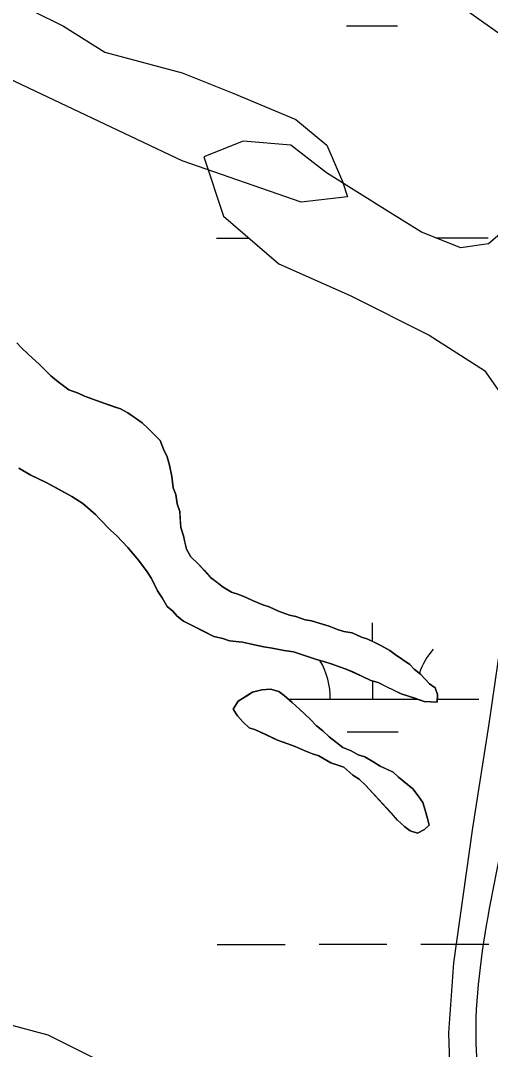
# Model space of a CAD drawing. Extents: x 3297753 to 3335611, y 652252 to 677623.
# Drawn here: x 3314084.8 to 3314306.2, y 670664.4 to 671149.1 of the extents above; entities that cross this region are included whole.
import ezdxf

# ---------------------------------------------------------------- set-up
doc = ezdxf.new("R2010")
doc.units = 0
for name, color, linetype in [('V-RIVR-EDGE', 7, 'Continuous'), ('V-ROAD-CNTR', 7, 'Continuous'), ('V-SITE-VEGE', 7, 'Continuous'), ('V-TOPO-SHOR', 7, 'Continuous'), ('V-WETL-SWMP', 7, 'Continuous')]:
    doc.layers.add(name, color=color, linetype=linetype)

msp = doc.modelspace()

# ---------------------------------------------------------------- linework, layer by layer
at = {"layer": 'V-RIVR-EDGE'}
msp.add_spline([(3319128.45, 669896.06), (3319102.43, 669879.07), (3319066.7, 669858.6), (3318998.74, 669821.54), (3318951.36, 669795.67), (3318909.43, 669773.67), (3318888.84, 669759.37), (3318855.44, 669738.9), (3318784.76, 669700.69), (3318721.46, 669664.78), (3318663.98, 669631.57), (3318611.56, 669602.22), (3318546.3, 669558.18), (3318510.56, 669535.77), (3318467.46, 669512.61), (3318428.61, 669485.17), (3318397.15, 669465.86), (3318376.19, 669455.05), (3318341.63, 669437.3), (3318289.99, 669414.16), (3318221.27, 669382.92), (3318160.71, 669354.37), (3318105.57, 669327.36), (3318072.18, 669313.09), (3318054.32, 669302.28), (3318037.62, 669291.07), (3318008.5, 669278.35), (3317934.74, 669245.57), (3317848.15, 669204.67), (3317778.28, 669175.76), (3317690.15, 669136.42), (3317626.88, 669112.54), (3317574.87, 669094.44), (3317522.09, 669077.89), (3317438.26, 669052.51), (3317361.81, 669030.2), (3317325.33, 669020.99), (3317282.65, 669010.62), (3317240.35, 669001.03), (3317194.96, 668994.94), (3317157.73, 668992.7), (3317125.14, 668988.91), (3317099.93, 668988.19), (3317080.17, 668991.73), (3317051.86, 668995.29), (3317007.27, 668998.12), (3316976.25, 668998.19), (3316933.98, 668997.13), (3316897.13, 668994.12), (3316852.89, 668984.15), (3316825.35, 668979.18), (3316789.64, 668968.41), (3316757.83, 668964.61), (3316689.18, 668960.9), (3316637.21, 668958.7), (3316609.3, 668962.26), (3316564.32, 668966.25), (3316521.67, 668969.46), (3316453.44, 668978.16), (3316408.47, 668983.7), (3316370.87, 668990.77), (3316339.49, 669003.65), (3316308.11, 669017.68), (3316175.59, 669059.12), (3316062.44, 669095.85), (3316008.96, 669111.11), (3315957.45, 669138.77), (3315917.58, 669168.73), (3315889.7, 669185.47), (3315866.09, 669203.76), (3315831.26, 669231.38), (3315800.66, 669249.29), (3315742.55, 669272.71), (3315665.47, 669308.96), (3315570.21, 669365.04), (3315493.16, 669416.03), (3315408.38, 669475.19), (3315304.61, 669540.98), (3315222.53, 669595.48), (3315155.14, 669631.71), (3315081.54, 669664.47), (3315028.85, 669686.32), (3315002.89, 669692.59), (3314990.87, 669694.17), (3314966.07, 669703.92), (3314940.51, 669718.34), (3314918.45, 669734.68), (3314896.78, 669755.67), (3314868.14, 669779.01), (3314813.17, 669818.32), (3314771.76, 669851.38), (3314741.97, 669877.83), (3314699.03, 669923.3), (3314661.54, 669973.42), (3314624.43, 670022.77), (3314598.52, 670050.36), (3314575.3, 670069.81), (3314546.64, 670087.72), (3314523.39, 670093.98), (3314495.48, 670098.32), (3314476.1, 670103.8), (3314467.97, 670107.69), (3314463.32, 670108.87), (3314460.6, 670106.16), (3314446.25, 670107.75), (3314437.35, 670115.53), (3314433.12, 670128.33), (3314431.99, 670143.07), (3314432.42, 670158.97), (3314428.94, 670163.63), (3314421.21, 670172.57), (3314382.1, 670199.43), (3314356.16, 670215), (3314336.41, 670225.14), (3314320.51, 670227.5), (3314307.71, 670227.15), (3314297.63, 670226.01), (3314289.49, 670228.74), (3314284.07, 670233.41), (3314263.58, 670256.34), (3314234.21, 670300.24), (3314210.27, 670339.85), (3314183.99, 670376.37), (3314159.64, 670409.39), (3314121.77, 670464.55), (3314083.9, 670521.65), (3314058.41, 670561.27), (3314047.57, 670571.38), (3314026.29, 670588.89), (3314010.8, 670599.78), (3314004.22, 670603.29), (3313993.75, 670604.48), (3313981.34, 670603.73), (3313978.63, 670604.9), (3313958.88, 670618.91), (3313934.12, 670640.69), (3313892.34, 670683.45), (3313876.5, 670708.7), (3313854.08, 670736.29), (3313826.22, 670759.24), (3313808.02, 670773.25), (3313806.48, 670777.9), (3313803.44, 670800.79), (3313791.12, 670838.05), (3313772.59, 670874.16), (3313744.75, 670904.87), (3313727.33, 670918.48), (3313708.73, 670925.12), (3313696.34, 670933.3), (3313689.78, 670944.95), (3313684.39, 670960.08), (3313677.07, 670978.72), (3313670.11, 670989.59), (3313656.96, 671002.42), (3313636.06, 671018.37), (3313615.56, 671042.86), (3313603.21, 671064.6), (3313592, 671080.53), (3313565.34, 671118.21), (3313548.73, 671146.95), (3313542.16, 671155.89), (3313529.39, 671167.94), (3313523.99, 671178.43), (3313524.03, 671193.94), (3313519.42, 671213.73), (3313509.42, 671244.78), (3313493.98, 671276.23), (3313469.64, 671310.8), (3313446.46, 671348.09), (3313425.21, 671380.72), (3313399.72, 671423.82), (3313367.28, 671477.81), (3313340.62, 671517.82), (3313310.86, 671556.67), (3313282.64, 671593.97), (3313261.37, 671615.74), (3313235.84, 671644.11), (3313221.55, 671667.81), (3313207.66, 671695.76), (3313192.19, 671714.41), (3313177.9, 671738.49), (3313162.86, 671770.72), (3313133.13, 671822.76), (3313095.7, 671899.25), (3313081.44, 671936.12), (3313064.47, 671974.56), (3313049.43, 672009.11), (3313032.42, 672030.87), (3313011.53, 672048.37), (3313009.99, 672053.42), (3313008.06, 672060.01), (3313006.13, 672063.51), (3312992.2, 672075.57), (3312979.83, 672090.33), (3312969.4, 672106.65), (3312960.16, 672133.82), (3312954.78, 672153.61), (3312938.56, 672181.96), (3312919.25, 672214.19), (3312906.53, 672244.47), (3312890.32, 672278.25), (3312865.61, 672319.03), (3312852.49, 672347.37), (3312845.16, 672364.45), (3312835.9, 672379.6), (3312824.29, 672390.49), (3312817.34, 672405.24), (3312803.06, 672430.1), (3312791.09, 672451.46), (3312777.55, 672467.39), (3312769.05, 672479.04), (3312760.17, 672496.52), (3312756.37, 672525.22), (3312752.93, 672545.01), (3312743.29, 672569.47), (3312730.94, 672593.93), (3312715.09, 672611.42), (3312711.23, 672618.41), (3312711.24, 672622.67), (3312712.03, 672630.04), (3312706.63, 672640.14), (3312695.41, 672653.74), (3312691.54, 672656.07), (3312691.14, 672649.87), (3312671.75, 672650.31), (3312659.34, 672651.5), (3312656.63, 672653.45), (3312655.86, 672655.78), (3312655.87, 672660.43), (3312657.43, 672663.92), (3312662.48, 672667.39), (3312665.97, 672667.77), (3312673.34, 672666.2), (3312685.35, 672662.68), (3312689.62, 672663.45), (3312690.79, 672666.55), (3312680.75, 672685.19), (3312674.19, 672698.39), (3312664.92, 672710.43), (3312661.46, 672722.85), (3312652.59, 672744.59), (3312642.56, 672764.78), (3312630.57, 672779.93), (3312620.16, 672802.45), (3312606.63, 672821.49), (3312599.68, 672834.69), (3312586.93, 672851.79), (3312575.75, 672877.02), (3312565.35, 672908.07), (3312555.31, 672925.55), (3312544.5, 672942.64), (3312535.26, 672972.13), (3312524.49, 673007.45), (3312515.25, 673033.46), (3312497.53, 673081.2), (3312492.13, 673094.79), (3312486.34, 673107.21), (3312471.64, 673121.21), (3312462.35, 673128.6), (3312455.8, 673144.9), (3312445.42, 673179.05), (3312425.74, 673220.21), (3312421.51, 673234.18), (3312420.76, 673246.2), (3312418.07, 673255.52), (3312403.05, 673297.05), (3312376.45, 673363.04), (3312353.73, 673425.15), (3312312.85, 673516.77), (3312308.21, 673522.99), (3312298.14, 673529.99), (3312295.83, 673533.88), (3312295.85, 673544.73), (3312295.12, 673561.41), (3312291.28, 673578.1), (3312279.73, 673610.7), (3312265.87, 673650.68), (3312259.71, 673670.47), (3312252.8, 673700.35), (3312246.26, 673718.98), (3312244.32, 673722.09), (3312239.68, 673724.43), (3312231.16, 673731.43), (3312227.69, 673739.58), (3312227.32, 673747.72), (3312225.82, 673765.18), (3312221.6, 673783.8), (3312215.06, 673806.7), (3312206.57, 673824.56), (3312195.79, 673854.84), (3312188.51, 673891.7), (3312185.84, 673909.15), (3312175.82, 673935.94), (3312163.09, 673960.4), (3312160, 673967.78), (3312160.04, 673981.35), (3312156.21, 674003.85), (3312152.77, 674023.64), (3312140.46, 674063.61), (3312122.78, 674126.09), (3312116.65, 674157.13), (3312105.91, 674205.24), (3312092.04, 674242.9), (3312078.92, 674267.36), (3312075.46, 674280.55), (3312073.94, 674291.42), (3312066.22, 674307.33), (3312063.91, 674314.71), (3312064.71, 674322.46), (3312065.11, 674329.05), (3312058.54, 674339.54), (3312053.53, 674350.02), (3312051.61, 674359.72), (3312049.32, 674374.47), (3312044.35, 674402.79), (3312044.36, 674407.44), (3312047.87, 674412.86), (3312049.43, 674416.35), (3312048.66, 674421.39), (3312045.18, 674426.44), (3312039.37, 674428.4), (3312032.48, 674462.93), (3312024.43, 674503.67), (3312017.91, 674530.05), (3312012.49, 674533.56), (3312009.01, 674538.61), (3312009.02, 674542.1), (3312012.13, 674544.42), (3312016.39, 674545.18), (3312017.96, 674549.83), (3312015.68, 674570.39), (3312009.91, 674590.18), (3312007.59, 674592.9), (3312003.33, 674595.24), (3311998.68, 674597.58), (3311999.85, 674600.68), (3312002.58, 674604.55), (3312002.98, 674610.75), (3311997.59, 674625.12), (3311996.83, 674634.04), (3311998.04, 674649.93), (3311996.9, 674660.41), (3311993.04, 674667.4), (3311982.99, 674679.44), (3311982.63, 674692.63), (3311982.3, 674714.74), (3311983.86, 674718.22), (3311981.19, 674735.29), (3311978.87, 674739.95), (3311972.69, 674751.6), (3311964.98, 674768.3), (3311960.36, 674783.43), (3311953.45, 674811.76), (3311951.57, 674835.81), (3311949.71, 674865.28), (3311946.65, 674884.29), (3311939.31, 674896.33), (3311937.78, 674903.71), (3311938.58, 674914.17), (3311938.22, 674925.42), (3311931.71, 674958.01), (3311920.93, 674990.23), (3311909.78, 675028.65), (3311896.69, 675065.91), (3311889.78, 675096.56), (3311885.56, 675114.41), (3311882.47, 675119.07), (3311872.01, 675124.14), (3311865.03, 675124.16), (3311859.2, 675119.13), (3311856.86, 675114.48), (3311856.85, 675109.44), (3311858.39, 675104.78), (3311869.62, 675098.94), (3311876.19, 675089.62), (3311876.19, 675087.68), (3311871.92, 675086.91), (3311863, 675086.93), (3311853.69, 675086.18), (3311849.41, 675081.54), (3311847.07, 675075.73), (3311847.06, 675072.24), (3311847.05, 675067.2), (3311849.75, 675059.43), (3311848.96, 675056.33), (3311844.3, 675053.63), (3311838.87, 675052.09), (3311833.83, 675052.1), (3311831.13, 675057.93), (3311827.66, 675068.79), (3311827.68, 675074.22), (3311826.91, 675076.16), (3311824.58, 675077.72), (3311819.54, 675077.73), (3311814.88, 675073.87), (3311809.84, 675072.72), (3311793.15, 675068.1), (3311785, 675068.12), (3311778.04, 675073.57), (3311775.72, 675079.39), (3311778.47, 675091.41), (3311781.6, 675104.2), (3311784.33, 675108.46), (3311789.38, 675112.32), (3311788.61, 675115.04), (3311783.57, 675116.99), (3311782.42, 675122.04), (3311782.43, 675125.91), (3311787.88, 675135.21), (3311787.51, 675139.09), (3311785.18, 675141.03), (3311771.6, 675136.41), (3311760.74, 675134.89), (3311735.92, 675134.17), (3311725.83, 675133.81), (3311723.51, 675134.59), (3311722.36, 675138.86), (3311722.39, 675153.6), (3311723.2, 675168.72), (3311725.94, 675175.69), (3311733.33, 675184.2), (3311735.67, 675190.79), (3311740.38, 675212.11)], degree=3, dxfattribs=at)
at = {"layer": 'V-ROAD-CNTR'}
for points in [[(3314155.41, 671248.73), (3314204.77, 671213.8), (3314270.44, 671171.45), (3314313.77, 671140.55), (3314342.6, 671126.17), (3314348.93, 671121.71)], [(3314328.04, 671010.62), (3314320.43, 670938.27), (3314312.59, 670866.47), (3314305.46, 670817.82), (3314297.77, 670768.84), (3314288.78, 670705.18), (3314286.43, 670672.29), (3314287.54, 670638.8), (3314292, 670617.9), (3314304.14, 670589.9), (3314318.26, 670564.13), (3314343.57, 670517.3), (3314371.25, 670471.66), (3314415.86, 670406.86), (3314460.88, 670342.88), (3314508.52, 670275.78), (3314558.12, 670209.37), (3314582.33, 670182.02), (3314593.88, 670170.93)]]:
    msp.add_lwpolyline(points, dxfattribs=at)
msp.add_spline([(3314774.76, 673049.23), (3314783.1, 672998.02), (3314812.94, 672967.25), (3314854.09, 672941.43), (3314883.14, 672924.37), (3314937.38, 672893.38), (3315005.05, 672868.69), (3315061.75, 672838.39), (3315080.35, 672820.79), (3315110.5, 672767.32), (3315114.33, 672716.2), (3315104.53, 672693.97), (3315078.25, 672665.29), (3315053.41, 672651.47), (3315002.67, 672631.45), (3314963.56, 672617.39), (3314930.22, 672599.22), (3314905.12, 672552.23), (3314855.69, 672446.78), (3314832.4, 672398.46), (3314776.87, 672296.67), (3314733.79, 672223.55), (3314708.38, 672173.86), (3314684.26, 672117.21), (3314659.2, 672065.72), (3314623.78, 672003.01), (3314576.02, 671951.21), (3314504.63, 671900.88), (3314426.88, 671832.06), (3314358.16, 671772.65), (3314309.8, 671711.51), (3314263.58, 671650.62), (3314243.81, 671610.31), (3314242.58, 671572.41), (3314257.97, 671535.67), (3314296.74, 671461.48), (3314347.87, 671387.97), (3314379.32, 671328.66), (3314395.94, 671267.43), (3314392.77, 671220.07), (3314385.05, 671177.17), (3314355.16, 671087.64), (3314342.94, 671008.83), (3314327.47, 670864.57), (3314312.6, 670766.63), (3314302.49, 670640.63), (3314331.43, 670571.3), (3314383.85, 670479.81), (3314473.13, 670351.54), (3314569.76, 670218.84), (3314669.7, 670118.89), (3314731.61, 670046.93), (3314780.34, 670003.52)], degree=3, dxfattribs=at)
at = {"layer": 'V-SITE-VEGE'}
for points in [[(3314075.79, 671160.98), (3314105.01, 671146.36), (3314124.49, 671134.18), (3314161, 671124.44), (3314185.35, 671114.69), (3314214.56, 671102.51), (3314229.17, 671090.33), (3314236.48, 671073.27), (3314238.91, 671065.96), (3314217, 671063.52), (3314161, 671083.02), (3314073.36, 671124.44), (3314039.27, 671143.93), (3313997.88, 671175.6)], [(3313968.67, 670651.76), (3313927.28, 670681), (3313902.94, 670700.49), (3313898.07, 670710.24), (3313905.37, 670729.73), (3313924.85, 670739.48), (3313946.76, 670741.91), (3313975.97, 670734.6), (3314017.36, 670712.67), (3314036.84, 670695.62), (3314061.18, 670681), (3314097.71, 670671.26), (3314136.66, 670651.76)]]:
    msp.add_lwpolyline(points, dxfattribs=at)
at = {"layer": 'V-TOPO-SHOR'}
for points in [[(3314083.01, 670997.31), (3314085.12, 670995.02), (3314088.51, 670991.79), (3314093.6, 670987.17), (3314099.1, 670981.65), (3314102.5, 670978.86), (3314105.07, 670976.99), (3314107.63, 670975.11), (3314111.97, 670973.61), (3314115, 670972.16), (3314120.64, 670970.16), (3314124.54, 670968.67), (3314128.89, 670967.16), (3314131.93, 670966.15), (3314135.37, 670964.25), (3314138.79, 670961.9), (3314142.22, 670959.55), (3314145.19, 670956.78), (3314147.72, 670954.03), (3314150.68, 670951.26), (3314152.27, 670947.23), (3314153.89, 670943.63), (3314155.04, 670939.62), (3314156.13, 670934.28), (3314156.79, 670928.97), (3314157.98, 670925.83), (3314158.67, 670921.4), (3314159.84, 670917.82), (3314160.12, 670913.85), (3314160.41, 670910.31), (3314161.56, 670906.29), (3314162.31, 670903.18), (3314163.06, 670900.06), (3314165.11, 670896.45), (3314168.49, 670893.22), (3314171.44, 670890.01), (3314174.39, 670886.8), (3314177.38, 670884.47), (3314180.36, 670882.14), (3314184.23, 670879.78), (3314187.71, 670878.75), (3314191.17, 670877.28), (3314194.2, 670875.83), (3314198.96, 670873.86), (3314202, 670872.86), (3314206.32, 670870.91), (3314211.53, 670868.93), (3314214.59, 670868.36), (3314218.93, 670866.85), (3314221.99, 670866.28), (3314225.47, 670865.25), (3314230.25, 670863.73), (3314234.16, 670862.24), (3314237.2, 670861.23), (3314241.14, 670860.62), (3314245.46, 670858.68), (3314248.5, 670857.67), (3314251.53, 670856.22), (3314254.55, 670854.77), (3314258.85, 670852.38), (3314261.42, 670850.51), (3314264.85, 670848.16), (3314268.27, 670845.81), (3314270.38, 670843.52), (3314273.36, 670841.19), (3314275.47, 670838.9), (3314277.58, 670836.6), (3314280.14, 670834.73), (3314281.33, 670831.6), (3314281.18, 670828.08), (3314278.1, 670828.21), (3314275.02, 670828.34), (3314270.68, 670829.85), (3314267.64, 670830.86)], [(3314267.64, 670830.86), (3314264.16, 670831.89), (3314261.13, 670833.33), (3314257.25, 670835.26), (3314253.36, 670837.19), (3314249.89, 670838.22), (3314246, 670840.15), (3314241.68, 670842.09), (3314238.21, 670843.56), (3314235.17, 670844.57), (3314231.27, 670846.06), (3314228.23, 670847.07), (3314224.31, 670848.12), (3314218.22, 670850.14), (3314213.44, 670851.66), (3314209.06, 670852.29), (3314203.38, 670853.41), (3314199.44, 670854.02), (3314195.08, 670855.08), (3314189.4, 670856.2), (3314183.26, 670856.91), (3314180.22, 670857.92), (3314175.86, 670858.98), (3314171.11, 670861.39), (3314167.23, 670863.31), (3314161.62, 670866.19), (3314158.63, 670868.52), (3314156.53, 670870.82), (3314153.98, 670873.13), (3314151.51, 670877.2), (3314149.44, 670880.37), (3314146.6, 670886.22), (3314144.54, 670889.39), (3314140.36, 670894.85), (3314135.33, 670900.8), (3314132.8, 670903.55), (3314130.27, 670906.3), (3314127.3, 670909.07), (3314122.23, 670914.13), (3314120.13, 670916.42), (3314114.17, 670921.52), (3314109.02, 670924.82), (3314103, 670928.16), (3314096.97, 670931.5), (3314092.65, 670933.45), (3314089.62, 670934.9), (3314084.04, 670938.22)], [(3314269.75, 670787.15), (3314272.26, 670783.95), (3314274.33, 670780.78), (3314275.5, 670777.21), (3314276.65, 670773.19), (3314277.4, 670770.08), (3314275.11, 670767.97), (3314271.95, 670766.34), (3314268.47, 670767.37), (3314265.91, 670769.24), (3314262.52, 670772.47), (3314259.57, 670775.68), (3314257.04, 670778.43), (3314253.68, 670782.1), (3314251.15, 670784.85), (3314247.36, 670788.98), (3314244.39, 670791.74), (3314241.39, 670793.64), (3314237.14, 670797.34), (3314231.05, 670799.36), (3314225.46, 670802.68), (3314222.42, 670803.69), (3314218.52, 670805.18), (3314214.2, 670807.12), (3314210.29, 670808.61), (3314205.95, 670810.12), (3314200.77, 670812.54), (3314195.58, 670814.96), (3314192.54, 670815.97), (3314189.57, 670818.74), (3314187.05, 670821.49), (3314184.98, 670824.66), (3314187.35, 670828.53), (3314191.41, 670831), (3314194.13, 670832.65), (3314198.58, 670833.78), (3314202.56, 670834.05), (3314206.48, 670833.01), (3314209.05, 670831.14), (3314212.87, 670827.89), (3314216.26, 670824.66), (3314218.81, 670822.35), (3314221.35, 670820.04), (3314224.3, 670816.83), (3314227.29, 670814.5), (3314230.25, 670811.73), (3314233.66, 670808.94), (3314236.65, 670806.61), (3314240.55, 670805.13), (3314244, 670803.22), (3314247.04, 670802.21), (3314251.34, 670799.82), (3314254.35, 670797.93), (3314257.37, 670796.48), (3314260.39, 670795.03), (3314262.94, 670792.72), (3314269.75, 670787.15)]]:
    msp.add_lwpolyline(points, dxfattribs=at)
at = {"layer": 'V-WETL-SWMP'}
for p, q in [((3314238.44, 671146.64), (3314262.44, 671146.66)), ((3314177.14, 671046.57), (3314192.47, 671046.59)), ((3314280.52, 671046.68), (3314305.14, 671046.7)), ((3314250.74, 670856.59), (3314250.73, 670865.41)), ((3314250.77, 670829.41), (3314250.76, 670837.96)), ((3314211.13, 670829.37), (3314271.84, 670829.43)), ((3314281.24, 670829.44), (3314300.77, 670829.46)), ((3314238.78, 670813.96), (3314262.78, 670813.99)), ((3314177.48, 670713.9), (3314209.48, 670713.93)), ((3314225.48, 670713.95), (3314257.48, 670713.98)), ((3314273.48, 670714), (3314305.48, 670714.03))]:
    msp.add_line(p, q, dxfattribs=at)
for points in [[(3314374.37, 671181.78), (3314361.32, 671123.99), (3314342.68, 671081.1), (3314318.44, 671055), (3314305.39, 671043.82), (3314292.34, 671041.95), (3314273.7, 671049.41), (3314258.78, 671058.73), (3314228.95, 671077.38), (3314212.17, 671090.43), (3314189.8, 671092.29), (3314171.16, 671084.83), (3314180.48, 671056.87), (3314206.58, 671034.49), (3314240.14, 671019.58), (3314277.43, 671000.94), (3314303.53, 670984.16), (3314329.63, 670946.87), (3314324.97, 670893.73), (3314323.1, 670769.75), (3314314.71, 670678.4)], [(3314281.18, 670828.08), (3314281.33, 670831.6), (3314280.14, 670834.73), (3314277.58, 670836.6), (3314273.36, 670841.19), (3314270.38, 670843.52), (3314268.27, 670845.81), (3314261.42, 670850.51), (3314258.86, 670852.38), (3314254.55, 670854.77), (3314248.5, 670857.67), (3314245.46, 670858.68), (3314241.14, 670860.62), (3314237.2, 670861.23), (3314234.16, 670862.24), (3314230.25, 670863.73), (3314225.47, 670865.25), (3314221.99, 670866.28), (3314218.93, 670866.85), (3314214.59, 670868.36), (3314211.53, 670868.93), (3314206.32, 670870.91), (3314202, 670872.85), (3314198.96, 670873.86), (3314194.2, 670875.83), (3314191.17, 670877.28), (3314187.71, 670878.75), (3314184.23, 670879.78), (3314180.36, 670882.14), (3314174.39, 670886.8), (3314168.49, 670893.22), (3314165.1, 670896.45), (3314163.06, 670900.06), (3314161.56, 670906.29), (3314160.41, 670910.31), (3314159.84, 670917.82), (3314158.67, 670921.4), (3314157.98, 670925.83), (3314156.79, 670928.97), (3314156.13, 670934.28), (3314155.04, 670939.62), (3314153.89, 670943.63), (3314152.27, 670947.23), (3314150.68, 670951.26), (3314147.72, 670954.03), (3314145.19, 670956.78), (3314142.22, 670959.55), (3314135.37, 670964.25), (3314131.93, 670966.15), (3314124.54, 670968.67), (3314115, 670972.16), (3314111.97, 670973.61), (3314107.63, 670975.11), (3314102.5, 670978.86), (3314099.09, 670981.65), (3314093.6, 670987.17), (3314088.51, 670991.79), (3314085.12, 670995.02), (3314083.01, 670997.31)], [(3314084.04, 670938.22), (3314089.62, 670934.9), (3314096.97, 670931.5), (3314109.02, 670924.82), (3314114.17, 670921.52), (3314120.12, 670916.42), (3314122.23, 670914.13), (3314127.3, 670909.07), (3314130.27, 670906.3), (3314135.33, 670900.8), (3314140.36, 670894.85), (3314144.54, 670889.39), (3314146.6, 670886.22), (3314149.44, 670880.37), (3314151.51, 670877.2), (3314153.98, 670873.13), (3314156.53, 670870.82), (3314158.63, 670868.52), (3314161.62, 670866.19), (3314175.85, 670858.98), (3314180.22, 670857.92), (3314183.26, 670856.91), (3314189.4, 670856.2), (3314195.08, 670855.08), (3314199.44, 670854.02), (3314203.38, 670853.41), (3314209.06, 670852.29), (3314213.44, 670851.66), (3314224.31, 670848.11), (3314228.23, 670847.07), (3314231.27, 670846.06), (3314235.17, 670844.57), (3314238.21, 670843.56), (3314246, 670840.15), (3314249.88, 670838.22), (3314253.37, 670837.19), (3314264.16, 670831.89), (3314267.64, 670830.86), (3314275.02, 670828.34), (3314281.18, 670828.08)]]:
    msp.add_lwpolyline(points, dxfattribs=at)
msp.add_lwpolyline([(3314269.75, 670787.15), (3314262.94, 670792.72), (3314260.39, 670795.03), (3314254.35, 670797.93), (3314251.34, 670799.82), (3314247.04, 670802.21), (3314243.99, 670803.22), (3314240.55, 670805.13), (3314236.65, 670806.61), (3314230.25, 670811.73), (3314227.29, 670814.5), (3314224.3, 670816.83), (3314221.35, 670820.04), (3314216.26, 670824.66), (3314212.87, 670827.89), (3314209.04, 670831.14), (3314206.48, 670833.01), (3314202.56, 670834.06), (3314198.58, 670833.78), (3314194.13, 670832.65), (3314187.34, 670828.53), (3314184.98, 670824.67), (3314187.04, 670821.49), (3314189.57, 670818.74), (3314192.54, 670815.97), (3314195.58, 670814.96), (3314205.95, 670810.12), (3314210.29, 670808.61), (3314214.2, 670807.12), (3314218.52, 670805.18), (3314222.42, 670803.69), (3314225.46, 670802.68), (3314231.05, 670799.36), (3314237.14, 670797.34), (3314241.39, 670793.63), (3314244.39, 670791.74), (3314247.36, 670788.97), (3314262.52, 670772.47), (3314265.91, 670769.24), (3314268.47, 670767.37), (3314271.96, 670766.34), (3314275.11, 670767.97), (3314277.4, 670770.08), (3314276.65, 670773.19), (3314275.5, 670777.21), (3314274.33, 670780.78), (3314272.26, 670783.95)], close=True, dxfattribs=at)
for centre, start, end in [((3314306.01, 670829.94), 139.2865, 160.5809), ((3314195.52, 670829.82), 359.2865, 30.455), ((3314306.01, 670829.94), 180.2325, 180.8301)]:
    msp.add_arc(centre, 35.25, start, end, dxfattribs=at)

doc.saveas('drawing.dxf')
